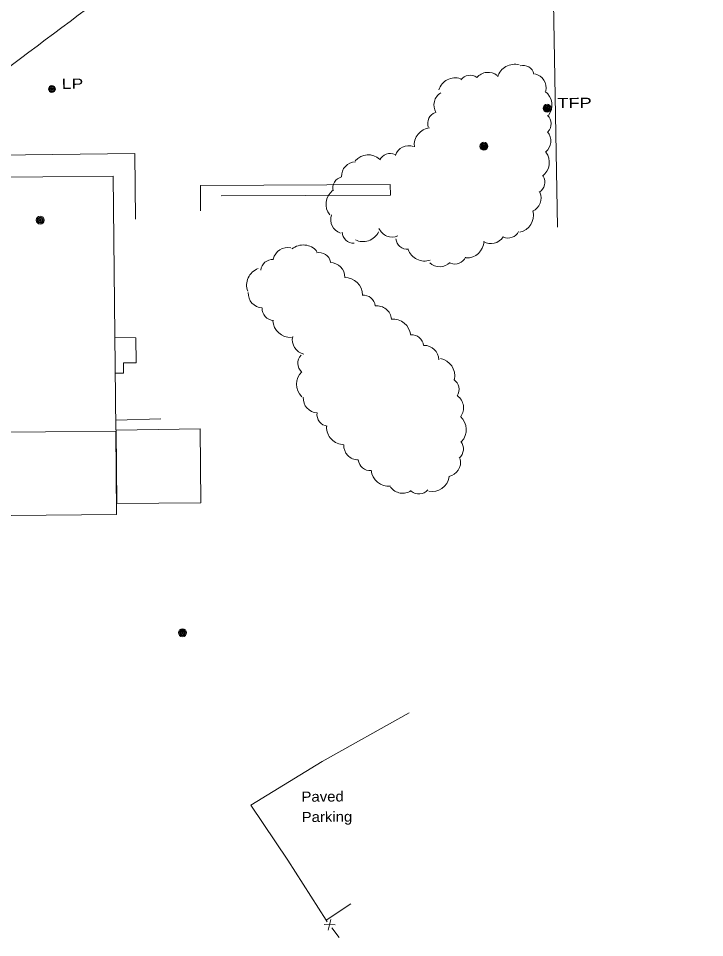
# Model space of a CAD drawing. Extents: x 2361284 to 2366480, y 6976556 to 6985346.
# Drawn here: x 2365368 to 2365693, y 6979881.3 to 6980316.3 of the extents above; entities that cross this region are included whole.
import ezdxf

# ---------------------------------------------------------------- set-up
doc = ezdxf.new("R2010")
doc.units = 0
doc.header["$LTSCALE"] = 1.9
for name, color, linetype, lineweight in [('16', 7, 'Continuous', 13), ('3', 7, 'Continuous', 13), ('4', 7, 'Continuous', 13), ('7', 7, 'Continuous', 13), ('9', 7, 'Continuous', 13)]:
    doc.layers.add(name, color=color, linetype=linetype, lineweight=lineweight)

msp = doc.modelspace()

# ---------------------------------------------------------------- linework, layer by layer
at = {"layer": '16'}
for centre, radius, start, end in [((2365602.897, 6980286.419), 8.167, 74.17697, 164.17697), ((2365606.914, 6980288.642), 5.441, 13.89067, 103.89067), ((2365581.908, 6980283.967), 5.441, 53.31431, 143.31431), ((2365590.472, 6980283.97), 6.809, 50.85354, 140.85354), ((2365611.17, 6980283.382), 6.809, 348.04731, 78.04731), ((2365574.93, 6980280.008), 8.167, 72.5054, 162.5054), ((2365571.604, 6980275.23), 6.809, 120.6913, 210.6913), ((2365612.533, 6980275.257), 8.167, 322.75543, 52.75543), ((2365567.293, 6980266.678), 5.441, 109.37927, 199.37927), ((2365614.868, 6980266.4), 5.441, 316.56706, 46.56706), ((2365563.663, 6980256.405), 8.167, 96.26259, 186.26259), ((2365613.412, 6980258.303), 6.809, 309.3814, 39.3814), ((2365553.045, 6980249.277), 6.809, 71.57107, 161.57107), ((2365533.732, 6980243.565), 8.167, 48.86578, 138.86578), ((2365544.03, 6980246.919), 5.441, 64.21633, 154.21633), ((2365611.31, 6980248.126), 8.167, 306.78689, 36.78689), ((2365527.833, 6980241.594), 6.809, 92.03857, 182.03857), ((2365611.912, 6980238.782), 5.441, 301.01273, 31.01273), ((2365522.346, 6980235.98), 5.441, 103.39248, 193.39247), ((2365521.873, 6980228.397), 8.167, 128.4811, 218.4811), ((2365608.794, 6980231.255), 6.809, 293.68761, 23.68761), ((2365603.822, 6980223.126), 8.167, 282.23766, 12.23766), ((2365522.73, 6980221.073), 6.809, 161.05914, 251.05914), ((2365531.206, 6980218.814), 8.167, 244.13143, 334.13143), ((2365545.04, 6980219.62), 6.809, 203.29716, 293.29716), ((2365599.978, 6980217.806), 5.441, 244.96661, 334.96661), ((2365526.786, 6980215.335), 5.441, 182.07689, 272.07689), ((2365552.247, 6980212.44), 5.441, 184.70652, 274.70652), ((2365591.848, 6980216.517), 6.809, 238.12208, 328.12208), ((2365495.584, 6980200.885), 6.995, 77.86809, 167.86809), ((2365502.917, 6980200.699), 8.39, 39.53726, 129.53726), ((2365560.353, 6980209.609), 8.167, 198.89996, 288.89996), ((2365580.371, 6980211.11), 8.167, 267.27038, 357.27038), ((2365488.375, 6980196.586), 5.59, 85.03126, 175.03126), ((2365510.377, 6980199.877), 5.59, 11.84749, 101.84749), ((2365574.733, 6980205.411), 5.441, 247.44423, 337.44423), ((2365484.48, 6980190.068), 8.39, 110.37289, 200.37289), ((2365515.645, 6980193.756), 6.995, 359.86552, 89.86552), ((2365567.588, 6980205.53), 6.809, 225.86356, 315.86356), ((2365522.667, 6980185.264), 8.39, 0.73416, 90.73416), ((2365483.834, 6980186.238), 6.995, 176.76677, 266.76677), ((2365531.441, 6980179.715), 5.59, 5.75315, 95.75315), ((2365489.03, 6980178.963), 5.59, 177.3096, 267.3096), ((2365537.726, 6980173.303), 6.995, 5.75315, 95.75315), ((2365496.901, 6980173.71), 8.39, 183.21812, 273.21812), ((2365545.465, 6980165.581), 8.39, 5.71896, 95.71896), ((2365504.741, 6980164.271), 6.995, 167.55866, 257.55866), ((2365554.313, 6980160.944), 5.59, 5.28577, 95.28577), ((2365560.151, 6980154.53), 6.995, 1.48374, 91.48374), ((2365505.944, 6980153.115), 5.59, 137.02707, 227.02707), ((2365566.297, 6980147.069), 8.39, 349.34256, 79.34256), ((2365508.157, 6980143.117), 8.39, 134.54702, 224.54702), ((2365571.144, 6980140.708), 5.59, 326.89924, 56.89924), ((2365509.879, 6980136.596), 6.995, 176.8641, 266.8641), ((2365571.861, 6980132.001), 6.995, 323.95011, 53.95011), ((2365515.005, 6980128.851), 5.59, 172.81944, 262.81944), ((2365571.707, 6980121.638), 8.39, 317.92259, 47.92259), ((2365522.323, 6980122.903), 8.39, 178.72156, 268.72156), ((2365573.201, 6980112.548), 5.59, 309.44146, 39.44146), ((2365529.065, 6980114.293), 6.995, 178.72156, 268.72156), ((2365534.56, 6980107.896), 5.59, 185.56685, 275.56685), ((2365570.462, 6980106.383), 6.995, 281.89551, 11.89551), ((2365543.453, 6980103.259), 8.39, 185.56685, 275.56685), ((2365563.811, 6980100.744), 8.39, 259.91692, 349.91692), ((2365550.018, 6980098.533), 6.995, 215.12281, 305.12281), ((2365557.709, 6980096.797), 5.59, 229.24127, 319.24127)]:
    msp.add_arc(centre, radius, start, end, dxfattribs=at)
at = {"layer": '3'}
for p, q in [((2365423.216, 6980252.363), (2365302.157, 6980250.974)), ((2365423.508, 6980221.323), (2365423.216, 6980252.363)), ((2365544.216, 6980232.662), (2365463.996, 6980232.334))]:
    msp.add_line(p, q, dxfattribs=at)
for points in [[(2365544.216, 6980232.662), (2365544.04, 6980237.669), (2365454.324, 6980237.235), (2365454.325, 6980225.303)], [(2365413.776, 6980165.238), (2365423.667, 6980165.075), (2365423.754, 6980153.236), (2365417.758, 6980153.257), (2365417.787, 6980148.327), (2365413.935, 6980148.359)], [(2365553.159, 6979987.716), (2365511.947, 6979964.662), (2365478.022, 6979943.908), (2365495.671, 6979917.835), (2365513.741, 6979889.474)]]:
    msp.add_lwpolyline(points, dxfattribs=at)
msp.add_arc((2368356.289, 6976330), 4966.252, 126.41536, 127.31605, dxfattribs=at)
at = {"layer": '4'}
for centre, radius in [((2365383.903, 6980282.882), 1.6), ((2365383.903, 6980282.882), 1.3), ((2365383.903, 6980282.882), 1), ((2365383.903, 6980282.882), 0.539), ((2365383.903, 6980282.882), 0.192), ((2365618.403, 6980273.771), 1.9), ((2365618.403, 6980273.771), 1.442), ((2365618.403, 6980273.771), 0.539), ((2365618.403, 6980273.771), 0.192), ((2365588.493, 6980255.786), 1.9), ((2365588.493, 6980255.786), 1.442), ((2365588.493, 6980255.786), 0.539), ((2365588.493, 6980255.786), 0.192), ((2365378.323, 6980220.815), 1.9), ((2365378.323, 6980220.815), 1.442), ((2365378.323, 6980220.815), 0.539), ((2365378.323, 6980220.815), 0.192), ((2365445.724, 6980025.556), 1.9), ((2365445.724, 6980025.556), 1.442), ((2365445.724, 6980025.556), 0.539), ((2365445.724, 6980025.556), 0.192)]:
    msp.add_circle(centre, radius, dxfattribs=at)
for centre, start, end in [((2365618.403, 6980273.771), 174.71552, 185.96556), ((2365618.403, 6980273.771), 163.46611, 174.71615), ((2365618.403, 6980273.771), 185.96287, 197.21291), ((2365618.403, 6980273.771), 152.21535, 163.46538), ((2365618.403, 6980273.771), 197.21479, 208.46483), ((2365618.403, 6980273.771), 140.96646, 152.21649), ((2365618.403, 6980273.771), 208.46822, 219.71826), ((2365618.403, 6980273.771), 129.71376, 140.96379), ((2365618.403, 6980273.771), 219.71376, 230.96379), ((2365618.403, 6980273.771), 118.46406, 129.71409), ((2365618.403, 6980273.771), 230.96397, 242.214), ((2365618.403, 6980273.771), 107.21593, 118.46597), ((2365618.403, 6980273.771), 242.21812, 253.46815), ((2365618.403, 6980273.771), 95.96582, 107.21585), ((2365618.403, 6980273.771), 253.46258, 264.71261), ((2365618.403, 6980273.771), 84.71553, 95.96557), ((2365618.403, 6980273.771), 264.71553, 275.96557), ((2365618.403, 6980273.771), 73.46552, 84.71555), ((2365618.403, 6980273.771), 275.96582, 287.21585), ((2365618.403, 6980273.771), 62.21535, 73.46538), ((2365618.403, 6980273.771), 287.21593, 298.46597), ((2365618.403, 6980273.771), 50.96397, 62.214), ((2365618.403, 6980273.771), 298.46406, 309.71409), ((2365618.403, 6980273.771), 39.71588, 50.96591), ((2365618.403, 6980273.771), 309.71589, 320.96592), ((2365618.403, 6980273.771), 28.46656, 39.7166), ((2365618.403, 6980273.771), 320.96646, 332.21649), ((2365618.403, 6980273.771), 17.21479, 28.46483), ((2365618.403, 6980273.771), 332.21419, 343.46422), ((2365618.403, 6980273.771), 5.96345, 17.21348), ((2365618.403, 6980273.771), 343.46611, 354.71615), ((2365618.403, 6980273.771), 354.71553, 5.96557), ((2365588.493, 6980255.786), 174.71552, 185.96556), ((2365588.493, 6980255.786), 163.46611, 174.71615), ((2365588.493, 6980255.786), 185.96287, 197.21291), ((2365588.493, 6980255.786), 152.21535, 163.46538), ((2365588.493, 6980255.786), 197.21479, 208.46483), ((2365588.493, 6980255.786), 140.96646, 152.21649), ((2365588.493, 6980255.786), 208.46822, 219.71826), ((2365588.493, 6980255.786), 129.71376, 140.96379), ((2365588.493, 6980255.786), 219.71376, 230.96379), ((2365588.493, 6980255.786), 118.46406, 129.71409), ((2365588.493, 6980255.786), 230.96397, 242.214), ((2365588.493, 6980255.786), 107.21593, 118.46597), ((2365588.493, 6980255.786), 242.21812, 253.46815), ((2365588.493, 6980255.786), 95.96582, 107.21585), ((2365588.493, 6980255.786), 253.46258, 264.71261), ((2365588.493, 6980255.786), 84.71553, 95.96557), ((2365588.493, 6980255.786), 264.71553, 275.96557), ((2365588.493, 6980255.786), 73.46552, 84.71555), ((2365588.493, 6980255.786), 275.96582, 287.21585), ((2365588.493, 6980255.786), 62.21535, 73.46538), ((2365588.493, 6980255.786), 287.21593, 298.46597), ((2365588.493, 6980255.786), 50.96397, 62.214), ((2365588.493, 6980255.786), 298.46406, 309.71409), ((2365588.493, 6980255.786), 39.71588, 50.96591), ((2365588.493, 6980255.786), 309.71589, 320.96592), ((2365588.493, 6980255.786), 28.46656, 39.7166), ((2365588.493, 6980255.786), 320.96646, 332.21649), ((2365588.493, 6980255.786), 17.21479, 28.46483), ((2365588.493, 6980255.786), 332.21419, 343.46422), ((2365588.493, 6980255.786), 5.96345, 17.21348), ((2365588.493, 6980255.786), 343.46611, 354.71615), ((2365588.493, 6980255.786), 354.71553, 5.96557), ((2365378.323, 6980220.815), 174.71552, 185.96556), ((2365378.323, 6980220.815), 163.46611, 174.71615), ((2365378.323, 6980220.815), 185.96287, 197.21291), ((2365378.323, 6980220.815), 152.21535, 163.46538), ((2365378.323, 6980220.815), 197.21479, 208.46483), ((2365378.323, 6980220.815), 140.96646, 152.21649), ((2365378.323, 6980220.815), 208.46822, 219.71826), ((2365378.323, 6980220.815), 129.71376, 140.96379), ((2365378.323, 6980220.815), 219.71376, 230.96379), ((2365378.323, 6980220.815), 118.46406, 129.71409), ((2365378.323, 6980220.815), 230.96397, 242.214), ((2365378.323, 6980220.815), 107.21593, 118.46597), ((2365378.323, 6980220.815), 242.21812, 253.46815), ((2365378.323, 6980220.815), 95.96582, 107.21585), ((2365378.323, 6980220.815), 253.46258, 264.71261), ((2365378.323, 6980220.815), 84.71553, 95.96557), ((2365378.323, 6980220.815), 264.71553, 275.96557), ((2365378.323, 6980220.815), 73.46552, 84.71555), ((2365378.323, 6980220.815), 275.96582, 287.21585), ((2365378.323, 6980220.815), 62.21535, 73.46538), ((2365378.323, 6980220.815), 287.21593, 298.46597), ((2365378.323, 6980220.815), 50.96397, 62.214), ((2365378.323, 6980220.815), 298.46406, 309.71409), ((2365378.323, 6980220.815), 39.71588, 50.96591), ((2365378.323, 6980220.815), 309.71589, 320.96592), ((2365378.323, 6980220.815), 28.46656, 39.7166), ((2365378.323, 6980220.815), 320.96646, 332.21649), ((2365378.323, 6980220.815), 17.21479, 28.46483), ((2365378.323, 6980220.815), 332.21419, 343.46422), ((2365378.323, 6980220.815), 5.96345, 17.21348), ((2365378.323, 6980220.815), 343.46611, 354.71615), ((2365378.323, 6980220.815), 354.71553, 5.96557), ((2365445.724, 6980025.556), 174.71552, 185.96556), ((2365445.724, 6980025.556), 163.46611, 174.71615), ((2365445.724, 6980025.556), 185.96287, 197.21291), ((2365445.724, 6980025.556), 152.21535, 163.46538), ((2365445.724, 6980025.556), 197.21479, 208.46483), ((2365445.724, 6980025.556), 140.96646, 152.21649), ((2365445.724, 6980025.556), 208.46822, 219.71826), ((2365445.724, 6980025.556), 129.71376, 140.96379), ((2365445.724, 6980025.556), 219.71376, 230.96379), ((2365445.724, 6980025.556), 118.46406, 129.71409), ((2365445.724, 6980025.556), 230.96397, 242.214), ((2365445.724, 6980025.556), 107.21593, 118.46597), ((2365445.724, 6980025.556), 242.21812, 253.46815), ((2365445.724, 6980025.556), 95.96582, 107.21585), ((2365445.724, 6980025.556), 253.46258, 264.71261), ((2365445.724, 6980025.556), 84.71553, 95.96557), ((2365445.724, 6980025.556), 264.71553, 275.96557), ((2365445.724, 6980025.556), 73.46552, 84.71555), ((2365445.724, 6980025.556), 275.96582, 287.21585), ((2365445.724, 6980025.556), 62.21535, 73.46538), ((2365445.724, 6980025.556), 287.21593, 298.46597), ((2365445.724, 6980025.556), 50.96397, 62.214), ((2365445.724, 6980025.556), 298.46406, 309.71409), ((2365445.724, 6980025.556), 39.71588, 50.96591), ((2365445.724, 6980025.556), 309.71589, 320.96592), ((2365445.724, 6980025.556), 28.46656, 39.7166), ((2365445.724, 6980025.556), 320.96646, 332.21649), ((2365445.724, 6980025.556), 17.21479, 28.46483), ((2365445.724, 6980025.556), 332.21419, 343.46422), ((2365445.724, 6980025.556), 5.96345, 17.21348), ((2365445.724, 6980025.556), 343.46611, 354.71615), ((2365445.724, 6980025.556), 354.71553, 5.96557)]:
    msp.add_arc(centre, 0.973, start, end, dxfattribs=at)
at = {"layer": '7'}
for p, q in [((2365412.936, 6980241.66), (2365414.181, 6980121.538)), ((2365414.161, 6980126.136), (2365435.408, 6980126.749))]:
    msp.add_line(p, q, dxfattribs=at)
for points in [[(2365693.027, 6980423.069), (2365619.691, 6980421.331), (2365623.308, 6980217.534)], [(2365412.936, 6980241.66), (2365312.807, 6980240.656), (2365313.86, 6980120.548)]]:
    msp.add_lwpolyline(points, dxfattribs=at)
for points in [[(2365314.456, 6980080.506), (2365414.489, 6980081.556), (2365414.178, 6980120.996), (2365313.988, 6980119.965)], [(2365414.594, 6980086.708), (2365454.482, 6980087.065), (2365454.122, 6980122.091), (2365414.277, 6980121.391)]]:
    msp.add_lwpolyline(points, close=True, dxfattribs=at)
at = {"layer": '9'}
for p, q in [((2365514.775, 6979884.854), (2365516.028, 6979889.816)), ((2365512.841, 6979887.406), (2365517.963, 6979887.264)), ((2365516.466, 6979885.88), (2365519.97, 6979881.253))]:
    msp.add_line(p, q, dxfattribs=at)
msp.add_lwpolyline([(2365525.529, 6979897.198), (2365513.741, 6979889.474), (2365514.288, 6979888.75)], dxfattribs=at)

# ---------------------------------------------------------------- texts
at = {"layer": '4'}
for s, width, p in [('  LP', 1.3, (2365383.903, 6980282.882)), ('  TFP', 1.35, (2365618.403, 6980273.771))]:
    msp.add_text(s, height=4.799, rotation=0.545, dxfattribs=dict(at, width=width)).set_placement(p)
at = {"layer": '9', "width": 1.1}
for s, p in [('Paved', (2365502.108, 6979945.517)), ('Parking', (2365502.199, 6979935.918))]:
    msp.add_text(s, height=4.799, rotation=0.545, dxfattribs=at).set_placement(p)

doc.saveas('drawing.dxf')
